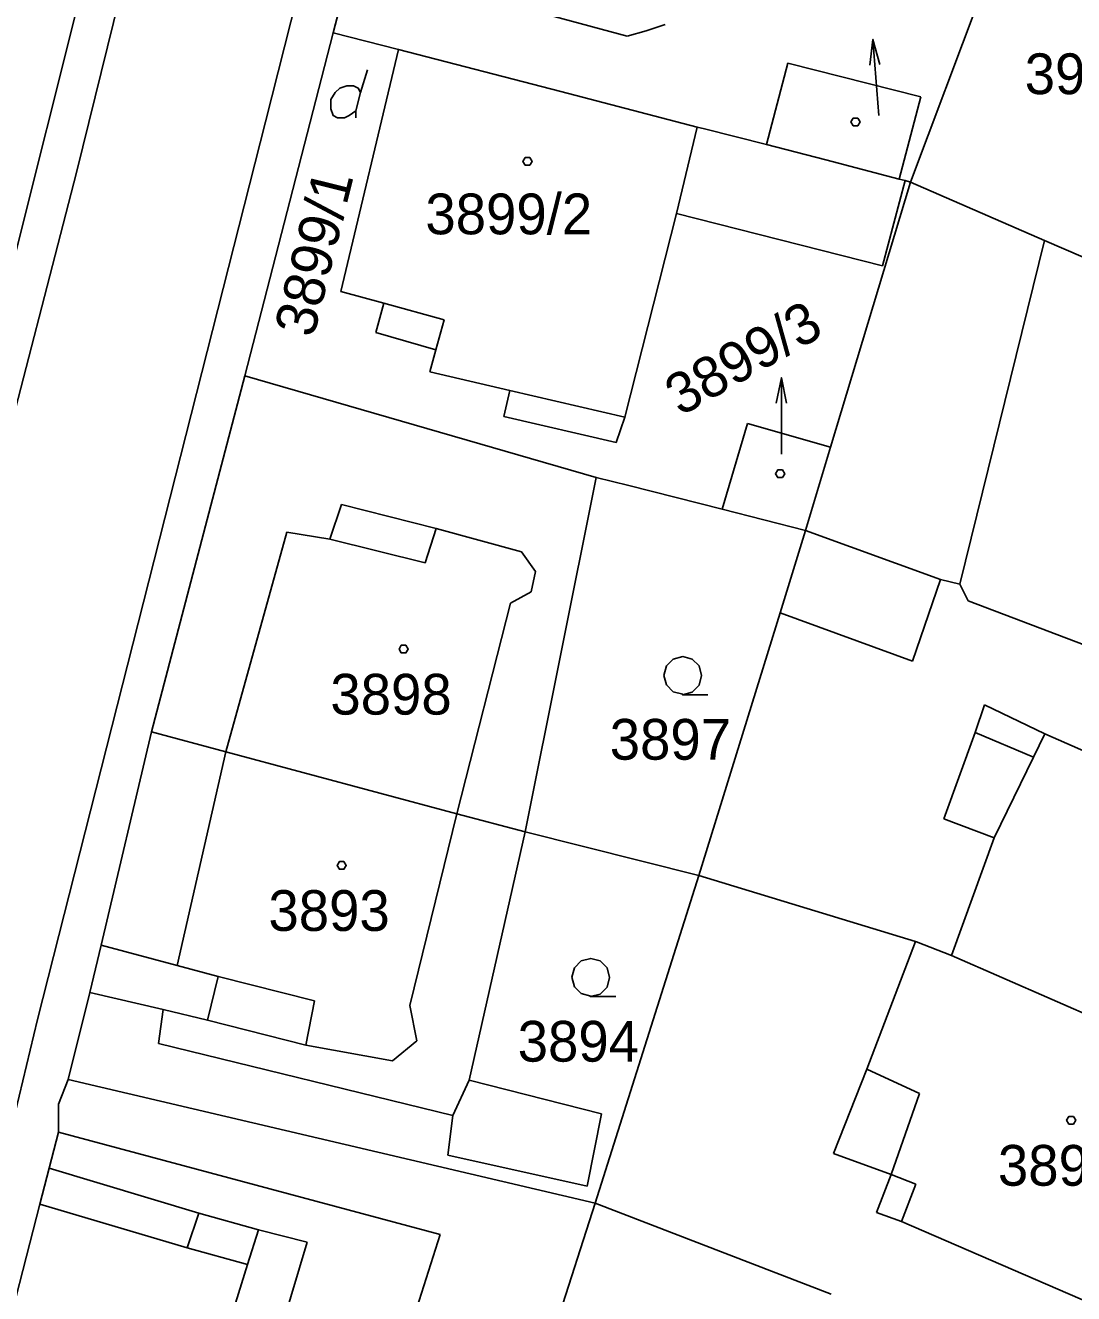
# Model space of a CAD drawing. Extents: x -263587 to -261993, y -1238795 to -1236748.
# Drawn here: x -262951.78 to -262910.65, y -1238193.44 to -1238143.67 of the extents above; entities that cross this region are included whole.
import ezdxf

# ---------------------------------------------------------------- set-up
doc = ezdxf.new("R2010")
doc.units = 0
doc.layers.add('Vrstva 1', color=7, linetype='Continuous')

msp = doc.modelspace()

# ---------------------------------------------------------------- linework, layer by layer
at = {"layer": 'Vrstva 1'}
for p, q in [((-262931.35, -1238103.82), (-262942.36, -1238147.46)), ((-262943.84, -1238125.24), (-262949.77, -1238149.44)), ((-262917.05, -1238149.82), (-262912.18, -1238136.81)), ((-262912.18, -1238136.81), (-262917.05, -1238149.82)), ((-262938.45, -1238139.06), (-262939.7, -1238143.96)), ((-262939.7, -1238143.96), (-262938.45, -1238139.06)), ((-262928.17, -1238144.09), (-262937.69, -1238141.52)), ((-262949.58, -1238142.28), (-262952.25, -1238152.94)), ((-262952.25, -1238152.94), (-262949.58, -1238142.28)), ((-262926.68, -1238143.64), (-262927.43, -1238143.88)), ((-262939.7, -1238143.96), (-262942.19, -1238153.62)), ((-262942.19, -1238153.62), (-262939.7, -1238143.96)), ((-262937.14, -1238144.62), (-262939.7, -1238143.96)), ((-262939.7, -1238143.96), (-262937.14, -1238144.62)), ((-262927.43, -1238143.88), (-262928.17, -1238144.09)), ((-262939.4, -1238154.11), (-262937.14, -1238144.62)), ((-262937.14, -1238144.62), (-262939.4, -1238154.11)), ((-262930.77, -1238146.27), (-262937.14, -1238144.62)), ((-262937.14, -1238144.62), (-262930.77, -1238146.27)), ((-262918.651, -1238145.231), (-262918.528, -1238144.219)), ((-262922.7, -1238148.35), (-262921.86, -1238145.16)), ((-262921.86, -1238145.16), (-262922.7, -1238148.35)), ((-262921.86, -1238145.16), (-262916.65, -1238146.47)), ((-262916.65, -1238146.47), (-262921.86, -1238145.16)), ((-262938.63, -1238146.31), (-262938.36, -1238145.41)), ((-262925.42, -1238147.66), (-262930.77, -1238146.27)), ((-262930.77, -1238146.27), (-262925.42, -1238147.66)), ((-262916.65, -1238146.47), (-262917.5, -1238149.7)), ((-262917.5, -1238149.7), (-262916.65, -1238146.47)), ((-262942.36, -1238147.46), (-262951.31, -1238182.68)), ((-262925.42, -1238147.66), (-262926.23, -1238151.05)), ((-262925.13, -1238147.73), (-262925.42, -1238147.66)), ((-262925.42, -1238147.66), (-262925.13, -1238147.73)), ((-262922.7, -1238148.35), (-262925.13, -1238147.73)), ((-262925.13, -1238147.73), (-262922.7, -1238148.35)), ((-262920.37, -1238148.95), (-262922.7, -1238148.35)), ((-262922.7, -1238148.35), (-262920.37, -1238148.95)), ((-262917.5, -1238149.7), (-262920.37, -1238148.95)), ((-262920.37, -1238148.95), (-262917.5, -1238149.7)), ((-262949.77, -1238149.44), (-262955.07, -1238169.93)), ((-262920.19, -1238160.23), (-262917.05, -1238149.82)), ((-262917.05, -1238149.82), (-262920.19, -1238160.23)), ((-262917.26, -1238149.76), (-262918.15, -1238153.11)), ((-262918.15, -1238153.11), (-262917.26, -1238149.76)), ((-262917.26, -1238149.76), (-262917.5, -1238149.7)), ((-262917.5, -1238149.7), (-262917.26, -1238149.76)), ((-262917.05, -1238149.82), (-262917.26, -1238149.76)), ((-262917.26, -1238149.76), (-262917.05, -1238149.82)), ((-262917.05, -1238149.82), (-262911.8, -1238152.11)), ((-262911.8, -1238152.11), (-262917.05, -1238149.82)), ((-262926.23, -1238151.05), (-262928.26, -1238159.05)), ((-262928.26, -1238159.05), (-262926.23, -1238151.05)), ((-262918.15, -1238153.11), (-262926.23, -1238151.05)), ((-262926.23, -1238151.05), (-262918.15, -1238153.11)), ((-262915.12, -1238165.6), (-262911.8, -1238152.11)), ((-262911.8, -1238152.11), (-262908.77, -1238153.43)), ((-262908.77, -1238153.43), (-262911.8, -1238152.11)), ((-262942.19, -1238153.62), (-262943.17, -1238157.42)), ((-262943.17, -1238157.42), (-262942.19, -1238153.62)), ((-262937.72, -1238154.57), (-262939.4, -1238154.11)), ((-262939.4, -1238154.11), (-262937.72, -1238154.57)), ((-262938.03, -1238155.72), (-262937.72, -1238154.57)), ((-262937.72, -1238154.57), (-262938.03, -1238155.72)), ((-262935.35, -1238155.23), (-262937.72, -1238154.57)), ((-262935.67, -1238156.4), (-262935.35, -1238155.23)), ((-262935.67, -1238156.4), (-262938.03, -1238155.72)), ((-262938.03, -1238155.72), (-262935.67, -1238156.4)), ((-262935.91, -1238157.27), (-262935.67, -1238156.4)), ((-262935.67, -1238156.4), (-262935.91, -1238157.27)), ((-262946.83, -1238171.4), (-262943.17, -1238157.42)), ((-262943.17, -1238157.42), (-262946.83, -1238171.4)), ((-262943.17, -1238157.42), (-262929.38, -1238161.41)), ((-262929.38, -1238161.41), (-262943.17, -1238157.42)), ((-262932.77, -1238158), (-262935.91, -1238157.27)), ((-262935.91, -1238157.27), (-262932.77, -1238158)), ((-262922.32, -1238158.5), (-262922.12, -1238157.5)), ((-262933.01, -1238159.02), (-262932.77, -1238158)), ((-262932.77, -1238158), (-262933.01, -1238159.02)), ((-262932.77, -1238158), (-262928.26, -1238159.05)), ((-262928.6, -1238160.04), (-262933.01, -1238159.02)), ((-262933.01, -1238159.02), (-262928.6, -1238160.04)), ((-262928.26, -1238159.05), (-262928.6, -1238160.04)), ((-262928.6, -1238160.04), (-262928.26, -1238159.05)), ((-262924.44, -1238162.66), (-262923.45, -1238159.29)), ((-262923.45, -1238159.29), (-262924.44, -1238162.66)), ((-262923.45, -1238159.29), (-262920.19, -1238160.23)), ((-262920.19, -1238160.23), (-262923.45, -1238159.29)), ((-262921.17, -1238163.5), (-262920.19, -1238160.23)), ((-262920.19, -1238160.23), (-262921.17, -1238163.5)), ((-262929.38, -1238161.41), (-262932.17, -1238175.32)), ((-262932.17, -1238175.32), (-262929.38, -1238161.41)), ((-262929.38, -1238161.41), (-262928.1, -1238161.73)), ((-262928.1, -1238161.73), (-262929.38, -1238161.41)), ((-262928.1, -1238161.73), (-262924.44, -1238162.66)), ((-262924.44, -1238162.66), (-262928.1, -1238161.73)), ((-262939.38, -1238162.48), (-262939.84, -1238163.83)), ((-262935.66, -1238163.41), (-262939.38, -1238162.48)), ((-262924.44, -1238162.66), (-262921.17, -1238163.5)), ((-262921.17, -1238163.5), (-262924.44, -1238162.66)), ((-262943.92, -1238172.18), (-262941.52, -1238163.56)), ((-262941.52, -1238163.56), (-262939.84, -1238163.83)), ((-262936.09, -1238164.77), (-262935.66, -1238163.41)), ((-262932.31, -1238164.33), (-262935.66, -1238163.41)), ((-262922.17, -1238166.72), (-262921.17, -1238163.5)), ((-262921.17, -1238163.5), (-262922.17, -1238166.72)), ((-262921.17, -1238163.5), (-262915.87, -1238165.42)), ((-262915.87, -1238165.42), (-262921.17, -1238163.5)), ((-262939.84, -1238163.83), (-262936.09, -1238164.77)), ((-262931.76, -1238165.11), (-262932.31, -1238164.33)), ((-262931.94, -1238165.9), (-262931.76, -1238165.11)), ((-262915.87, -1238165.42), (-262916.97, -1238168.62)), ((-262915.87, -1238165.42), (-262915.12, -1238165.6)), ((-262915.12, -1238165.6), (-262915.87, -1238165.42)), ((-262932.75, -1238166.35), (-262931.94, -1238165.9)), ((-262915.12, -1238165.6), (-262914.79, -1238166.26)), ((-262914.79, -1238166.26), (-262915.12, -1238165.6)), ((-262934.85, -1238174.61), (-262932.75, -1238166.35)), ((-262914.79, -1238166.26), (-262900.32, -1238171.76)), ((-262900.32, -1238171.76), (-262914.79, -1238166.26)), ((-262925.36, -1238177.03), (-262922.17, -1238166.72)), ((-262922.17, -1238166.72), (-262925.36, -1238177.03)), ((-262916.97, -1238168.62), (-262922.17, -1238166.72)), ((-262914.15, -1238170.34), (-262914.51, -1238171.42)), ((-262911.78, -1238171.47), (-262914.15, -1238170.34)), ((-262948.81, -1238179.77), (-262946.83, -1238171.4)), ((-262946.83, -1238171.4), (-262948.81, -1238179.77)), ((-262943.92, -1238172.18), (-262946.83, -1238171.4)), ((-262946.83, -1238171.4), (-262943.92, -1238172.18)), ((-262914.51, -1238171.42), (-262915.75, -1238174.81)), ((-262912.23, -1238172.39), (-262914.51, -1238171.42)), ((-262911.78, -1238171.47), (-262912.23, -1238172.39)), ((-262909.85, -1238172.32), (-262911.78, -1238171.47)), ((-262943.92, -1238172.18), (-262945.82, -1238180.57)), ((-262934.85, -1238174.61), (-262943.92, -1238172.18)), ((-262943.92, -1238172.18), (-262934.85, -1238174.61)), ((-262913.77, -1238175.55), (-262912.23, -1238172.39)), ((-262934.85, -1238174.61), (-262936.7, -1238182.14)), ((-262932.17, -1238175.32), (-262934.85, -1238174.61)), ((-262934.85, -1238174.61), (-262932.17, -1238175.32)), ((-262915.75, -1238174.81), (-262913.77, -1238175.55)), ((-262932.17, -1238175.32), (-262934.37, -1238185.07)), ((-262934.37, -1238185.07), (-262932.17, -1238175.32)), ((-262925.36, -1238177.03), (-262932.17, -1238175.32)), ((-262932.17, -1238175.32), (-262925.36, -1238177.03)), ((-262915.44, -1238180.18), (-262913.77, -1238175.55)), ((-262929.43, -1238189.9), (-262925.36, -1238177.03)), ((-262925.36, -1238177.03), (-262929.43, -1238189.9)), ((-262925.36, -1238177.03), (-262916.86, -1238179.63)), ((-262916.86, -1238179.63), (-262925.36, -1238177.03)), ((-262949.25, -1238181.63), (-262948.81, -1238179.77)), ((-262948.81, -1238179.77), (-262949.25, -1238181.63)), ((-262948.81, -1238179.77), (-262945.82, -1238180.57)), ((-262916.86, -1238179.63), (-262918.77, -1238184.64)), ((-262916.86, -1238179.63), (-262916.82, -1238179.64)), ((-262916.82, -1238179.64), (-262916.86, -1238179.63)), ((-262916.82, -1238179.64), (-262915.44, -1238180.18)), ((-262915.44, -1238180.18), (-262916.82, -1238179.64)), ((-262915.44, -1238180.18), (-262905.49, -1238184.52)), ((-262905.49, -1238184.52), (-262915.44, -1238180.18)), ((-262945.82, -1238180.57), (-262944.21, -1238181)), ((-262944.63, -1238182.71), (-262944.21, -1238181)), ((-262944.21, -1238181), (-262940.44, -1238181.96)), ((-262950.1, -1238185.04), (-262949.25, -1238181.63)), ((-262949.25, -1238181.63), (-262950.1, -1238185.04)), ((-262946.38, -1238182.29), (-262949.25, -1238181.63)), ((-262949.25, -1238181.63), (-262946.38, -1238182.29)), ((-262940.44, -1238181.96), (-262940.78, -1238183.7)), ((-262946.56, -1238183.63), (-262946.38, -1238182.29)), ((-262946.38, -1238182.29), (-262946.56, -1238183.63)), ((-262946.38, -1238182.29), (-262944.63, -1238182.71)), ((-262936.7, -1238182.14), (-262936.42, -1238183.53)), ((-262951.31, -1238182.68), (-262961.4, -1238224.58)), ((-262940.78, -1238183.7), (-262944.63, -1238182.71)), ((-262935.01, -1238186.45), (-262946.56, -1238183.63)), ((-262946.56, -1238183.63), (-262935.01, -1238186.45)), ((-262937.38, -1238184.31), (-262940.78, -1238183.7)), ((-262936.42, -1238183.53), (-262937.38, -1238184.31)), ((-262918.77, -1238184.64), (-262920.08, -1238187.95)), ((-262918.77, -1238184.64), (-262916.7, -1238185.59)), ((-262950.48, -1238186.01), (-262950.1, -1238185.04)), ((-262950.1, -1238185.04), (-262950.48, -1238186.01)), ((-262929.43, -1238189.9), (-262950.1, -1238185.04)), ((-262950.1, -1238185.04), (-262929.43, -1238189.9)), ((-262934.37, -1238185.07), (-262935.01, -1238186.45)), ((-262934.37, -1238185.07), (-262929.17, -1238186.39)), ((-262929.17, -1238186.39), (-262934.37, -1238185.07)), ((-262916.7, -1238185.59), (-262917.81, -1238188.77)), ((-262950.48, -1238187.11), (-262950.48, -1238186.01)), ((-262950.48, -1238186.01), (-262950.48, -1238187.11)), ((-262935.2, -1238188.01), (-262935.01, -1238186.45)), ((-262935.01, -1238186.45), (-262935.2, -1238188.01)), ((-262929.17, -1238186.39), (-262929.74, -1238189.23)), ((-262929.74, -1238189.23), (-262929.17, -1238186.39)), ((-262950.84, -1238188.52), (-262950.48, -1238187.11)), ((-262950.48, -1238187.11), (-262950.84, -1238188.52)), ((-262935.51, -1238191.12), (-262950.48, -1238187.11)), ((-262920.08, -1238187.95), (-262917.81, -1238188.77)), ((-262929.74, -1238189.23), (-262935.2, -1238188.01)), ((-262935.2, -1238188.01), (-262929.74, -1238189.23)), ((-262951.21, -1238189.94), (-262950.84, -1238188.52)), ((-262950.84, -1238188.52), (-262951.21, -1238189.94)), ((-262950.84, -1238188.52), (-262944.98, -1238190.29)), ((-262917.81, -1238188.77), (-262918.39, -1238190.26)), ((-262916.85, -1238189.15), (-262917.81, -1238188.77)), ((-262917.41, -1238190.62), (-262916.85, -1238189.15)), ((-262953.51, -1238198.9), (-262951.21, -1238189.94)), ((-262951.21, -1238189.94), (-262953.51, -1238198.9)), ((-262951.21, -1238189.94), (-262945.43, -1238191.65)), ((-262933.16, -1238201.55), (-262929.43, -1238189.9)), ((-262929.43, -1238189.9), (-262933.16, -1238201.55)), ((-262929.43, -1238189.9), (-262920.17, -1238193.46)), ((-262920.17, -1238193.46), (-262929.43, -1238189.9)), ((-262944.98, -1238190.29), (-262945.43, -1238191.65)), ((-262942.63, -1238190.94), (-262944.98, -1238190.29)), ((-262918.39, -1238190.26), (-262917.41, -1238190.62)), ((-262942.63, -1238190.94), (-262943.07, -1238192.3)), ((-262940.72, -1238191.43), (-262942.63, -1238190.94)), ((-262909.29, -1238194.13), (-262917.41, -1238190.62)), ((-262942.36, -1238196.91), (-262940.72, -1238191.43)), ((-262938.32, -1238199.97), (-262935.51, -1238191.12)), ((-262945.43, -1238191.65), (-262943.07, -1238192.3)), ((-262943.07, -1238192.3), (-262944.36, -1238196.48))]:
    msp.add_line(p, q, dxfattribs=at)
for points in [[(-262918.3, -1238147.21), (-262918.528, -1238144.219), (-262918.252, -1238145.201)], [(-262938.81, -1238147.3), (-262938.81, -1238147.03), (-262938.63, -1238146.31), (-262938.72, -1238146.13), (-262938.9, -1238146.04), (-262939.17, -1238146.04), (-262939.44, -1238146.13), (-262939.62, -1238146.31), (-262939.8, -1238146.58), (-262939.8, -1238146.94), (-262939.71, -1238147.21), (-262939.53, -1238147.3), (-262939.26, -1238147.3), (-262939.08, -1238147.21), (-262938.81, -1238147.03)], [(-262922.12, -1238160.5), (-262922.12, -1238157.5), (-262921.92, -1238158.5)], [(-262925.98, -1238169.92), (-262926.36, -1238169.82), (-262926.63, -1238169.55), (-262926.73, -1238169.18), (-262926.63, -1238168.81), (-262926.36, -1238168.54), (-262925.99, -1238168.44), (-262925.62, -1238168.54), (-262925.35, -1238168.81), (-262925.25, -1238169.19), (-262925.35, -1238169.57), (-262925.62, -1238169.84), (-262926, -1238169.94), (-262925, -1238169.94)], [(-262929.59, -1238181.77), (-262929.97, -1238181.67), (-262930.24, -1238181.4), (-262930.34, -1238181.03), (-262930.24, -1238180.66), (-262929.97, -1238180.39), (-262929.6, -1238180.29), (-262929.23, -1238180.39), (-262928.96, -1238180.66), (-262928.86, -1238181.04), (-262928.96, -1238181.42), (-262929.23, -1238181.69), (-262929.61, -1238181.79), (-262928.61, -1238181.79)]]:
    msp.add_lwpolyline(points, dxfattribs=at)
for points in [[(-262919.12, -1238147.31), (-262919.03, -1238147.46), (-262919.12, -1238147.61), (-262919.3, -1238147.61), (-262919.39, -1238147.46), (-262919.3, -1238147.31)], [(-262931.99, -1238148.86), (-262931.9, -1238149.01), (-262931.99, -1238149.16), (-262932.17, -1238149.16), (-262932.26, -1238149.01), (-262932.17, -1238148.86)], [(-262922.08, -1238161.12), (-262921.99, -1238161.27), (-262922.08, -1238161.42), (-262922.26, -1238161.42), (-262922.35, -1238161.27), (-262922.26, -1238161.12)], [(-262936.85, -1238168), (-262936.76, -1238168.15), (-262936.85, -1238168.3), (-262937.03, -1238168.3), (-262937.12, -1238168.15), (-262937.03, -1238168)], [(-262939.28, -1238176.49), (-262939.19, -1238176.64), (-262939.28, -1238176.79), (-262939.46, -1238176.79), (-262939.55, -1238176.64), (-262939.46, -1238176.49)], [(-262910.66, -1238186.49), (-262910.57, -1238186.64), (-262910.66, -1238186.79), (-262910.84, -1238186.79), (-262910.93, -1238186.64), (-262910.84, -1238186.49)]]:
    msp.add_lwpolyline(points, close=True, dxfattribs=at)

# ---------------------------------------------------------------- texts
for s, p in [('3902', (-262912.573, -1238146.37)), ('3899/2', (-262936.086, -1238151.87)), ('3898', (-262939.814, -1238170.72)), ('3897', (-262928.854, -1238172.49)), ('3893', (-262942.244, -1238179.21)), ('3894', (-262932.464, -1238184.34)), ('3895', (-262913.624, -1238189.21))]:
    msp.add_text(s, height=1.6, dxfattribs=at).set_placement(p)
for s, rotation, p in [('3899/1', 76.0315, (-262940.478, -1238155.966)), ('3899/3', 29.6219, (-262926.076, -1238159.03))]:
    msp.add_text(s, height=1.6, rotation=rotation, dxfattribs=at).set_placement(p)

doc.saveas('drawing.dxf')
